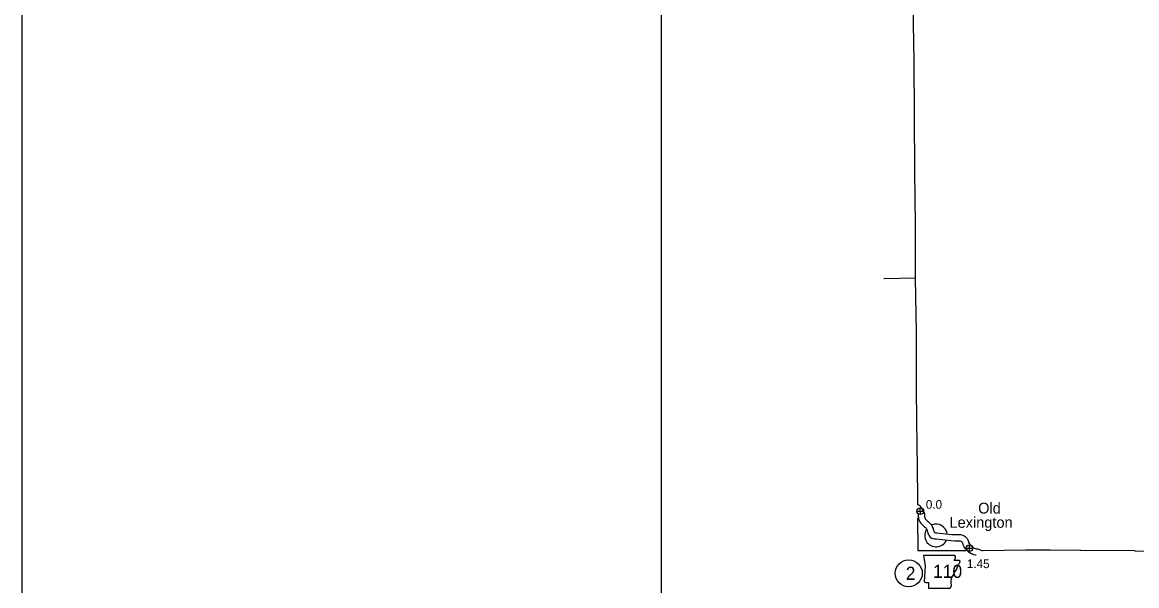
# Model space of a CAD drawing. Extents: x -939622 to -934222, y 1383701 to 1385301.
# Drawn here: x -936777.5 to -936615.3, y 1384785.4 to 1384867.4 of the extents above; entities that cross this region are included whole.
import ezdxf

# ---------------------------------------------------------------- set-up
doc = ezdxf.new("R2010")
doc.units = 0
for name, color, linetype in [('Level 10', 7, 'Continuous'), ('Level 2', 7, 'Continuous'), ('Level 21', 7, 'Continuous'), ('Level 24', 7, 'Continuous'), ('Level 25', 7, 'Continuous'), ('Level 26', 7, 'Continuous'), ('Level 27', 7, 'Continuous'), ('R_Border', 7, 'Continuous'), ('R_No Plot', 7, 'Continuous')]:
    doc.layers.add(name, color=color, linetype=linetype)

msp = doc.modelspace()

# ---------------------------------------------------------------- linework, layer by layer
at = {"layer": 'Level 10'}
for points in [[(-936646.39, 1384796.28), (-936646.45, 1384796.43), (-936646.57, 1384796.56), (-936646.62, 1384796.65), (-936646.71, 1384796.78), (-936646.84, 1384796.93), (-936647.03, 1384797.1), (-936647.13, 1384797.16)], [(-936647.22, 1384795.94), (-936647.23, 1384795.96), (-936647.29, 1384796.03), (-936647.3, 1384796.04)], [(-936647.2, 1384795.9), (-936647.14, 1384795.79), (-936647.13, 1384795.74), (-936647.13, 1384795.63), (-936647.12, 1384795.49), (-936647.1, 1384795.36), (-936647.08, 1384795.2), (-936647.03, 1384795.02), (-936646.98, 1384794.86), (-936646.89, 1384794.65), (-936646.74, 1384794.45), (-936646.63, 1384794.34), (-936646.53, 1384794.23), (-936646.4, 1384794.12), (-936646.3, 1384794.03), (-936646.2, 1384793.94), (-936646.08, 1384793.84), (-936646.04, 1384793.8), (-936646, 1384793.74), (-936645.94, 1384793.66), (-936645.9, 1384793.59), (-936645.87, 1384793.52), (-936645.83, 1384793.42), (-936645.81, 1384793.34), (-936645.78, 1384793.23), (-936645.75, 1384793.11), (-936645.71, 1384792.98), (-936645.65, 1384792.83), (-936645.55, 1384792.65), (-936645.38, 1384792.45), (-936645.16, 1384792.31), (-936644.99, 1384792.25), (-936644.77, 1384792.19), (-936644.53, 1384792.17), (-936642.33, 1384791.93), (-936641.78, 1384791.9), (-936641.07, 1384791.9), (-936640.93, 1384791.87), (-936640.9, 1384791.86), (-936640.86, 1384791.83), (-936640.8, 1384791.77), (-936640.75, 1384791.71), (-936640.71, 1384791.65), (-936640.62, 1384791.39)], [(-936646.41, 1384796.33), (-936646.3, 1384796.12), (-936646.24, 1384795.88), (-936646.23, 1384795.69), (-936646.22, 1384795.56), (-936646.21, 1384795.47), (-936646.2, 1384795.39), (-936646.17, 1384795.28), (-936646.14, 1384795.18), (-936646.1, 1384795.1), (-936646.06, 1384795.05), (-936645.98, 1384794.97), (-936645.88, 1384794.86), (-936645.81, 1384794.79), (-936645.7, 1384794.7), (-936645.61, 1384794.62), (-936645.48, 1384794.51), (-936645.37, 1384794.4), (-936645.27, 1384794.27), (-936645.17, 1384794.13), (-936645.09, 1384793.98), (-936645.04, 1384793.86), (-936644.98, 1384793.72), (-936644.94, 1384793.59), (-936644.91, 1384793.46), (-936644.88, 1384793.36), (-936644.86, 1384793.29), (-936644.83, 1384793.22), (-936644.8, 1384793.16), (-936644.78, 1384793.14), (-936644.77, 1384793.13), (-936644.73, 1384793.11), (-936644.61, 1384793.08), (-936644.44, 1384793.07), (-936642.25, 1384792.83), (-936641.75, 1384792.8), (-936640.97, 1384792.8), (-936640.65, 1384792.73), (-936640.45, 1384792.64), (-936640.29, 1384792.52), (-936640.15, 1384792.4), (-936640.03, 1384792.26), (-936639.89, 1384792.03), (-936639.77, 1384791.67)], [(-936638.71, 1384789.81), (-936638.81, 1384789.82), (-936639.03, 1384789.87), (-936639.17, 1384789.92), (-936639.3, 1384789.99), (-936639.39, 1384790.02), (-936639.56, 1384790.1), (-936639.76, 1384790.25), (-936640.03, 1384790.52), (-936640.24, 1384790.76), (-936640.45, 1384791.03), (-936640.59, 1384791.32)], [(-936637.78, 1384790.41), (-936637.82, 1384790.43), (-936637.99, 1384790.5), (-936638.28, 1384790.63), (-936638.48, 1384790.68), (-936638.66, 1384790.71), (-936638.77, 1384790.73), (-936638.81, 1384790.75), (-936638.93, 1384790.8), (-936639.02, 1384790.85), (-936639.1, 1384790.88), (-936639.17, 1384790.94), (-936639.37, 1384791.13), (-936639.54, 1384791.32), (-936639.68, 1384791.52), (-936639.8, 1384791.74)]]:
    msp.add_lwpolyline(points, dxfattribs=at)
at = {"layer": 'Level 2'}
for points in [[(-936647.54, 1384837.93), (-936647.63, 1384845.72), (-936647.62, 1384845.77), (-936647.66, 1384853.74), (-936647.66, 1384853.83), (-936647.7, 1384861.72), (-936647.7, 1384861.78), (-936647.86, 1384869.86), (-936647.87, 1384869.98), (-936647.87, 1384871.61)], [(-936647.55, 1384830.15), (-936647.54, 1384837.93)], [(-936647.32, 1384809.1), (-936647.39, 1384814.35), (-936647.4, 1384822.23), (-936647.55, 1384830.15), (-936652.14, 1384830.07)], [(-936647.19, 1384797.16), (-936647.2, 1384798.27), (-936647.19, 1384798.36), (-936647.27, 1384806.19), (-936647.27, 1384806.26), (-936647.32, 1384809.1)], [(-936640.22, 1384790.43), (-936647.15, 1384790.44), (-936647.18, 1384795.24)], [(-936627.93, 1384790.54), (-936631.27, 1384790.55), (-936631.46, 1384790.55), (-936637.78, 1384790.45)], [(-936585.96, 1384790.45), (-936591.55, 1384790.41), (-936591.79, 1384790.41), (-936599.73, 1384790.33), (-936607.62, 1384790.37), (-936615.51, 1384790.42), (-936615.63, 1384790.43), (-936623.45, 1384790.49), (-936623.6, 1384790.51), (-936627.93, 1384790.54)]]:
    msp.add_lwpolyline(points, dxfattribs=at)
at = {"layer": 'Level 21'}
msp.add_lwpolyline([(-936646.37, 1384789.78), (-936646.14, 1384788.26), (-936646.25, 1384785.95), (-936646.04, 1384785.82), (-936645.66, 1384785.82), (-936645.66, 1384785.01), (-936642.46, 1384785.01), (-936642.31, 1384785.34), (-936642.36, 1384785.87), (-936642.29, 1384786.48), (-936642.01, 1384786.96), (-936641.83, 1384787.32), (-936641.58, 1384787.7), (-936641.42, 1384788.11), (-936641.3, 1384788.44), (-936641.07, 1384788.72), (-936641.02, 1384788.89), (-936641.12, 1384789.02), (-936641.91, 1384789.02), (-936641.73, 1384789.38), (-936641.7, 1384789.6), (-936641.81, 1384789.78)], close=True, dxfattribs=at)
at = {"layer": 'Level 24'}
for start, end in [(10.7509, 109.6986), (149.5002, 336.2504)]:
    msp.add_arc((-936644.54, 1384792.68), 1.65, start, end, dxfattribs=at)
at = {"layer": 'Level 26'}
for p, q in [((-936647.32, 1384796.22), (-936646.34, 1384796.24)), ((-936646.82, 1384795.74), (-936646.84, 1384796.72)), ((-936640.15, 1384790.82), (-936639.17, 1384790.84)), ((-936639.65, 1384790.34), (-936639.67, 1384791.31))]:
    msp.add_line(p, q, dxfattribs=at)
for centre in [(-936646.83, 1384796.23), (-936639.66, 1384790.83)]:
    msp.add_circle(centre, 0.488, dxfattribs=at)
at = {"layer": 'Level 27'}
msp.add_circle((-936648.52, 1384787.17), 1.98, dxfattribs=at)
at = {"layer": 'R_Border'}
msp.add_line((-936684.48, 1383730.79), (-936684.48, 1385271.74), dxfattribs=at)
at = {"layer": 'R_No Plot'}
msp.add_lwpolyline([(-936777.53, 1385300.95), (-934277.48, 1385300.95), (-934277.48, 1383700.92), (-936777.53, 1383700.92)], close=True, dxfattribs=at)

# ---------------------------------------------------------------- texts
at = {"layer": 'Level 21'}
msp.add_text('110', height=1.901, dxfattribs=at).set_placement((-936644.98, 1384786.51))
at = {"layer": 'Level 24'}
for s, p in [('Old', (-936638.41, 1384795.87)), ('Lexington', (-936642.58, 1384793.8))]:
    msp.add_text(s, height=1.584, dxfattribs=at).set_placement(p)
at = {"layer": 'Level 25'}
for s, p in [('0.0', (-936646.02, 1384796.57)), ('1.45', (-936640.05, 1384787.93))]:
    msp.add_text(s, height=1.267, dxfattribs=at).set_placement(p)
at = {"layer": 'Level 27'}
msp.add_text('2', height=1.9, dxfattribs=at).set_placement((-936648.95, 1384786.22))

doc.saveas('drawing.dxf')
